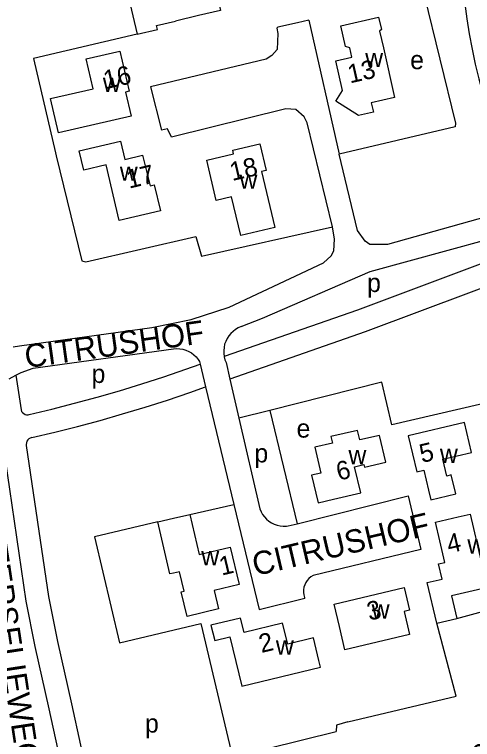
# Model space of a CAD drawing. Extents: x 161936 to 163647, y 386450 to 388633.
# Drawn here: x 162965.6 to 163064.5, y 387350.8 to 387507.2 of the extents above; entities that cross this region are included whole.
import ezdxf

# ---------------------------------------------------------------- set-up
doc = ezdxf.new("R2010")
doc.units = 0
for name, color, linetype in [('BLT_Basislijn', 7, 'Continuous'), ('BLT_Bebouwing', 7, 'Continuous'), ('BLT_Centroide', 7, 'Continuous'), ('BLT_Huisnummer', 7, 'Continuous'), ('BLT_Straatnaam', 7, 'Continuous'), ('BLT_Straatnaam_verkleind', 7, 'Continuous')]:
    doc.layers.add(name, color=color, linetype=linetype)

msp = doc.modelspace()

# ---------------------------------------------------------------- linework, layer by layer
at = {"layer": 'BLT_Basislijn'}
for p, q in [((163029.21, 387505.97), (163026.76, 387505.42)), ((163029.21, 387505.97), (163035.76, 387477.02)), ((162995.01, 387491.59), (162997.39, 387482.2)), ((163014.57, 387439.84), (163019.21, 387441.65)), ((162965.34, 387435.48), (162966.74, 387435.68)), ((162969.68, 387430.87), (163000, 387435.07)), ((163005.59, 387432.32), (163005.74, 387431.74)), ((163005.74, 387431.74), (163006.91, 387426.85)), ((163011.3, 387432.12), (163012.13, 387428.54)), ((162964.47, 387428.55), (162965.95, 387429.36)), ((162965.95, 387429.36), (162967.06, 387421.87)), ((163012.13, 387428.54), (163014.09, 387420.08)), ((163006.91, 387426.85), (163013.01, 387401.49)), ((162961.98, 387422.03), (162968.1, 387380.64)), ((163020.75, 387421.77), (163014.09, 387420.08)), ((163020.75, 387421.77), (163026.64, 387397.32)), ((163014.09, 387420.08), (163018.61, 387400.54)), ((162968.19, 387414.18), (162973, 387381.61)), ((163003.48, 387399.35), (163013.01, 387401.49)), ((163024.75, 387396.85), (163026.64, 387397.32))]:
    msp.add_line(p, q, dxfattribs=at)
for points in [[(163045.55, 387509.62), (163053.61, 387511.72), (163054.09, 387511.45), (163060.84, 387483.75), (163060.79, 387482.98), (163035.76, 387477.02)], [(163062.83, 387509.51), (163063.28, 387506.23), (163063.81, 387502.98), (163064.42, 387499.73), (163065.1, 387496.5), (163065.87, 387493.29), (163066.71, 387490.1), (163067.63, 387486.93), (163068.62, 387483.78), (163069.69, 387480.65), (163070.84, 387477.56), (163072.06, 387474.49), (163073.36, 387471.45), (163073.55, 387471.03)], [(163026.76, 387505.42), (163022.52, 387504.47), (163022.26, 387504.21), (163022.52, 387503.09), (163022.31, 387499.64), (163021.18, 387498.34), (163019.97, 387497.53), (162995.01, 387491.59)], [(162992.14, 387502.92), (162969.78, 387497.69), (162974.5, 387477.34), (162974.65, 387476.72)], [(163034.26, 387461.37), (163028.84, 387483.81), (163028.2, 387485.09), (163026.37, 387486.66), (163024.23, 387486.8), (162999.57, 387480.75)], [(162999.57, 387480.75), (162998.7, 387482.55), (162997.39, 387482.2)], [(162974.65, 387476.72), (162980.18, 387454.01), (162981.07, 387453.83), (163004.79, 387459.3)], [(163075.63, 387465.86), (163046.19, 387457.55), (163042.31, 387457.55), (163041.31, 387458.27), (163039.67, 387460.57), (163035.76, 387477.02)], [(162966.74, 387435.68), (162995.3, 387439.66), (163003.79, 387441.42), (163011.97, 387444.08), (163032.34, 387453.63), (163033.98, 387455.15), (163034.57, 387456.18), (163034.75, 387458.73), (163034.26, 387461.37)], [(163004.79, 387459.3), (163005.99, 387455.05), (163034.26, 387461.37)], [(163019.21, 387441.65), (163042.43, 387451.75), (163076.06, 387460.98)], [(163073.63, 387456.16), (163039.67, 387443.39), (163010.9, 387433.42)], [(163075.39, 387451.48), (163041.37, 387438.69), (163012.13, 387428.54)], [(163014.57, 387439.84), (163013.95, 387439.57), (163013.36, 387439.23), (163012.82, 387438.83), (163012.33, 387438.36), (163011.9, 387437.84), (163011.53, 387437.27), (163011.24, 387436.67), (163011.01, 387436.03), (163010.87, 387435.37), (163010.8, 387434.7), (163010.81, 387434.02), (163010.9, 387433.42)], [(163000, 387435.07), (163000.67, 387435.12), (163001.34, 387435.08), (163002.01, 387434.97), (163002.65, 387434.78), (163003.27, 387434.51), (163003.85, 387434.17), (163004.39, 387433.76), (163004.87, 387433.3), (163005.3, 387432.78), (163005.59, 387432.32)], [(163010.9, 387433.42), (163010.9, 387433.35), (163011.08, 387432.7), (163011.3, 387432.12)], [(162965.95, 387429.36), (162967.08, 387429.98), (162969.68, 387430.87)], [(162968.85, 387420.92), (162973.74, 387422.07), (162978.62, 387423.31), (162983.47, 387424.62), (162988.3, 387426.01), (162993.1, 387427.48), (162997.89, 387429.02), (163002.64, 387430.64), (163005.74, 387431.74)], [(163061.14, 387376.86), (163085.67, 387383.55), (163080.61, 387404.55), (163075.83, 387403.4), (163070.95, 387424.19), (163047.06, 387418.65), (163044.91, 387427.89), (163020.75, 387421.77)], [(162969.39, 387415.91), (162974.32, 387417.07), (162979.23, 387418.3), (162984.12, 387419.61), (162988.99, 387421), (162993.84, 387422.47), (162998.67, 387424.01), (163003.47, 387425.63), (163006.91, 387426.85)], [(162967.06, 387421.87), (162967.18, 387421.56), (162967.38, 387421.29), (162967.64, 387421.07), (162967.93, 387420.92), (162968.26, 387420.85), (162968.59, 387420.85), (162968.85, 387420.92)], [(162969.39, 387415.91), (162969.06, 387415.8), (162968.76, 387415.63), (162968.51, 387415.39), (162968.32, 387415.1), (162968.21, 387414.78), (162968.17, 387414.43), (162968.19, 387414.18)], [(163026.64, 387397.32), (163050.64, 387403.32), (163053.32, 387391.73), (163030.1, 387386.16)], [(163013.01, 387401.49), (163018.46, 387378.83), (163028.34, 387381.25)], [(163018.61, 387400.54), (163018.87, 387399.92), (163019.2, 387399.34), (163019.59, 387398.8), (163020.05, 387398.31), (163020.56, 387397.88), (163021.12, 387397.52), (163021.71, 387397.22), (163022.34, 387397), (163023, 387396.85), (163023.66, 387396.79), (163024.33, 387396.8), (163024.75, 387396.85)], [(162996.56, 387397.71), (162982.89, 387394.47), (162988.29, 387371.65), (163005.87, 387375.81), (163012.67, 387346.99), (163035.05, 387352.51)], [(163030.1, 387386.16), (163029.62, 387385.88), (163029.2, 387385.52), (163028.83, 387385.11), (163028.52, 387384.65), (163028.28, 387384.15), (163028.12, 387383.62), (163028.04, 387383.08), (163028.03, 387382.52), (163028.1, 387381.98), (163028.26, 387381.44), (163028.34, 387381.25)], [(162973, 387381.61), (162974.92, 387371.89), (162977.97, 387358.48), (162981.86, 387340.64), (162983.95, 387329.38), (162985.92, 387312.14)], [(162968.1, 387380.64), (162970.03, 387370.85), (162973.09, 387357.39), (162976.96, 387339.65), (162979, 387328.64), (162981.24, 387309.07), (162983.69, 387294.59), (162985.32, 387286.23)], [(163037.59, 387354.6), (163060.96, 387360.15), (163056.77, 387375.85)], [(163037.59, 387354.6), (163035.14, 387353.83), (163035.05, 387352.51)]]:
    msp.add_lwpolyline(points, dxfattribs=at)
at = {"layer": 'BLT_Bebouwing'}
for p, q in [((162990.01, 387511.92), (162992.14, 387502.92)), ((162979.62, 387477.74), (162988.54, 387479.87)), ((163055, 387404.59), (163055.49, 387402.51)), ((163003.48, 387399.35), (163005.52, 387390.71)), ((162999.21, 387386.49), (162996.56, 387397.71)), ((163057.48, 387393.61), (163056.55, 387397.65)), ((163005.52, 387390.71), (163012.21, 387392.29)), ((163012.21, 387392.29), (163014.12, 387384.2)), ((163001.28, 387386.98), (163000, 387386.68)), ((163002.27, 387382.76), (163001.28, 387386.98)), ((163000, 387386.68), (162999.21, 387386.49)), ((163001.65, 387382.61), (163002.27, 387382.76)), ((163002.9, 387377.33), (163001.65, 387382.61)), ((163056.77, 387375.85), (163061.14, 387376.86))]:
    msp.add_line(p, q, dxfattribs=at)
for points in [[(163000, 387516.68), (163003.18, 387517.43), (163003.5, 387516.09), (163007.99, 387517.15), (163008.99, 387512.93), (163010.14, 387508.06), (163005.38, 387506.94), (163000.39, 387505.76)], [(163038, 387500), (163037.07, 387500.3), (163036.06, 387504.75), (163044.23, 387506.61), (163044.84, 387503.93), (163044.45, 387503.57), (163045.26, 387500)], [(162992.14, 387502.92), (162996.51, 387503.95), (162996.31, 387504.79), (163000.39, 387505.76)], [(163045.26, 387500), (163047.69, 387489.3), (163042.66, 387488.16), (163043.13, 387486.12), (163039.89, 387485.38), (163035, 387488.46), (163036.48, 387490.82), (163035.04, 387497.21), (163038.46, 387497.98), (163038, 387500)], [(162975.15, 387481.65), (162973.45, 387489.03), (162982.63, 387491.15), (162981.14, 387497.65), (162988.37, 387499.31), (162990.37, 387490.63), (162989.61, 387490.46), (162990.81, 387485.26), (162975.15, 387481.65)], [(162988.54, 387479.87), (162989.49, 387475.91), (162993.31, 387476.83), (162994.9, 387470.2), (162995.81, 387470.42), (162997.14, 387464.86), (162988.27, 387462.74), (162985.4, 387474.72), (162980.62, 387473.58), (162979.62, 387477.74)], [(163014.47, 387459.5), (163012.52, 387467.83), (163009.17, 387467.05), (163007.13, 387475.77), (163012.95, 387477.14), (163012.76, 387477.91), (163018.62, 387479.29), (163019.96, 387473.55), (163018.98, 387473.33), (163021.82, 387461.23), (163014.47, 387459.5)], [(163055.49, 387402.51), (163060.89, 387403.78), (163059.93, 387407.84), (163058.96, 387407.61), (163058.1, 387411.25), (163064.28, 387412.71), (163062.78, 387419.14), (163050.65, 387416.28), (163052.49, 387408.49), (163054, 387408.85), (163055, 387404.59)], [(163034.5, 387402.59), (163040.37, 387403.98), (163039.03, 387409.62), (163041.07, 387410.11), (163041.2, 387409.55), (163045.79, 387410.64), (163044.42, 387416.37), (163040.15, 387415.43), (163039.68, 387417.46), (163033.9, 387416.12), (163034.28, 387414.74), (163030.47, 387413.84), (163031.8, 387408.26)], [(163031.8, 387408.26), (163029.75, 387407.77), (163031.17, 387401.8), (163034.5, 387402.59)], [(162996.56, 387397.71), (163000, 387398.52), (163003.48, 387399.35)], [(163056.55, 387397.65), (163061.42, 387398.78), (163064, 387399.37), (163066.36, 387389.14), (163068.95, 387389.74), (163070.24, 387384.14), (163063.72, 387382.64), (163060, 387381.78), (163061.14, 387376.86)], [(163056.77, 387375.85), (163054.74, 387384.63), (163057.95, 387385.37), (163057.2, 387388.65), (163058.56, 387388.97), (163057.48, 387393.61)], [(163014.12, 387384.2), (163008.77, 387382.93), (163009.71, 387378.93), (163002.9, 387377.33)], [(163050.9, 387378.69), (163049.73, 387378.39), (163050.9, 387373.43), (163036.96, 387370.15), (163035.79, 387375.14), (163034.65, 387380), (163049.76, 387383.56), (163050.9, 387378.69)], [(163031.37, 387367.83), (163030.19, 387372.69), (163024.62, 387371.34), (163023.52, 387375.89), (163015.2, 387373.88), (163014.45, 387376.98), (163008.06, 387375.43), (163008.86, 387372.13), (163012.15, 387372.93), (163014.73, 387362.25), (163031.72, 387366.37), (163031.37, 387367.83)]]:
    msp.add_lwpolyline(points, dxfattribs=at)

# ---------------------------------------------------------------- texts
at = {"layer": 'BLT_Centroide'}
for s, p in [('w', (163041.34, 387495.83)), ('e', (163051.05, 387495.39)), ('w', (162984.73, 387490.47)), ('w', (162988.38, 387471.31)), ('w', (163014.22, 387469.59)), ('p', (163041.75, 387447.31)), ('p', (162982.29, 387427.69)), ('e', (163026.53, 387415.9)), ('p', (163017.43, 387410.55)), ('w', (163037.73, 387410.17)), ('w', (163057.47, 387410.42)), ('w', (163063.39, 387390.89)), ('w', (163005.96, 387388.34)), ('w', (163042.74, 387376.84)), ('w', (163022.07, 387369.06)), ('p', (162993.82, 387352.26))]:
    msp.add_text(s, height=4, dxfattribs=at).set_placement(p)
at = {"layer": 'BLT_Huisnummer'}
for s, rotation, p in [('13', 12.787, (163038.06, 387492.31)), ('16', 12.9698, (162985.34, 387491.05)), ('18', 13.1912, (163012.63, 387471.25)), ('17', 13.4606, (162990.38, 387469.6)), ('5', 13.2724, (163053.57, 387410.42)), ('6', 13.3657, (163035.61, 387406.59)), ('4', 13.0135, (163059.44, 387390.91)), ('1', 13.2912, (163010.35, 387386.12)), ('3', 13.2401, (163042.22, 387376.39)), ('2', 13.6173, (163018.94, 387369.42))]:
    msp.add_text(s, height=4, rotation=rotation, dxfattribs=at).set_placement(p)
at = {"layer": 'BLT_Straatnaam'}
for s, rotation, p in [('CITRUSHOF', 7.9924, (162968.2, 387430.89)), ('PETERSELIEWEG', 278.5644, (162957.77, 387401.19)), ('CITRUSHOF', 13.2127, (163017.63, 387386.01))]:
    msp.add_text(s, height=5, rotation=rotation, dxfattribs=at).set_placement(p)
at = {"layer": 'BLT_Straatnaam_verkleind'}
msp.add_text('BERT OOSTERBOSCHPAD', height=4, rotation=49.7503, dxfattribs=at).set_placement((163029.64, 387301.4))

doc.saveas('drawing.dxf')
